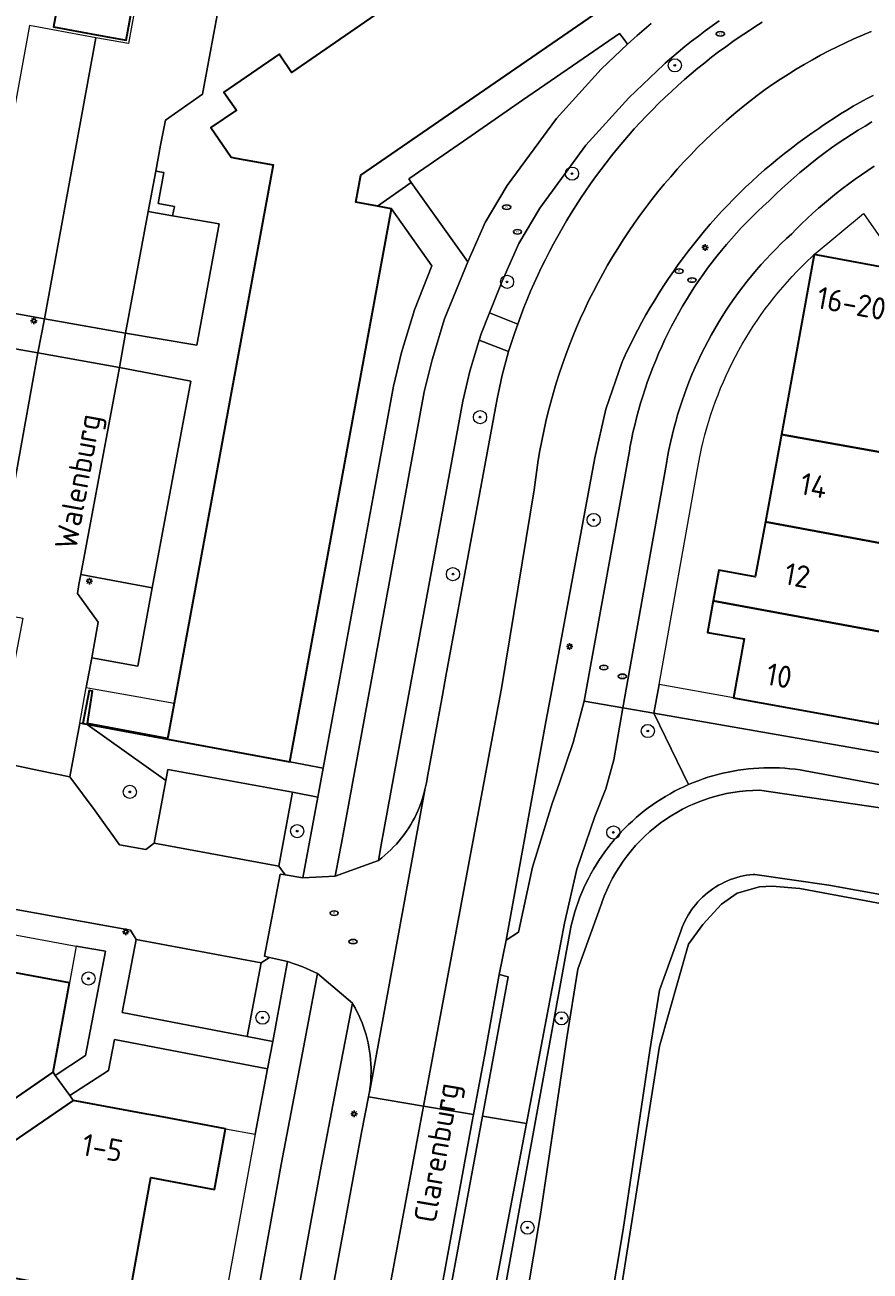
# Model space of a CAD drawing. Header units: metres. Extents: x 152610 to 160096, y 456114 to 462495.
# Tile 452 of 656: x 158055 to 158107, y 459899 to 459975. Entities that reach past the tile are written whole.
import ezdxf
from ezdxf.enums import TextEntityAlignment as Align

# ---------------------------------------------------------------- set-up
doc = ezdxf.new("R2010")
doc.units = ezdxf.units.M
doc.header["$LTSCALE"] = 0.5
doc.layers.get('0').update_dxf_attribs({"linetype": 'CONTINUOUS'})
for name, color, linetype, lineweight in [('B-PV-GR-BEPLANTING_CULTUUR_BODEMBEDEKKER-GV', 251, 'CONTINUOUS', 18), ('B-PV-GR-BEPLANTING_CULTUUR_BOSPLANTSOEN-GV', 251, 'CONTINUOUS', 18), ('B-PV-GR-BEPLANTING_CULTUUR_HEESTERS-GV', 251, 'CONTINUOUS', 18), ('B-PV-GR-BOOM-S', 251, 'CONTINUOUS', 25), ('B-PV-IE-MEUBILAIR-S', 251, 'CONTINUOUS', 25), ('B-PV-OG-BEBOUWING-GV', 6, 'CONTINUOUS', 35), ('B-PV-OG-BEBOUWING-T18', 1, 'CONTINUOUS', 18), ('B-PV-OG-BEBOUWING_OVERBOUWING-GV', 251, 'CONTINUOUS', 18), ('B-PV-OG-TERREIN_BEGROEID-GV', 251, 'CONTINUOUS', 18), ('B-PV-OG-TERREIN_OEVER-GV', 251, 'CONTINUOUS', 18), ('B-PV-OG-TOPOGRAFIE-T18', 1, 'CONTINUOUS', 18), ('B-PV-OG-WATER_SLOOT-GV', 251, 'CONTINUOUS', 18), ('B-PV-VH-GESLOTENVERHARDING_ASFALT-GV', 251, 'CONTINUOUS', 18), ('B-PV-VH-OPENVERHARDING_BETONSTRAATSTEEN-GV', 251, 'CONTINUOUS', 18), ('B-PV-VH-OPENVERHARDING_TEGEL-GV', 251, 'CONTINUOUS', 18)]:
    doc.layers.add(name, color=color, linetype=linetype, lineweight=lineweight)
doc.styles.add('NLCS-ISO', font='NLCS-ISO.ttf')
doc.styles.add('NLCS-ISO-M750-T18', font='NLCS-ISO.ttf', dxfattribs={"height": 1.35})

# ---------------------------------------------------------------- blocks, each defined once
blk = doc.blocks.new('SIE-MEUBILAIR_PAAL_LICHTMAST-SO')
for points in [[(-0.62, 0), (-1, 0)], [(-0.71, 0.71), (-0.44, 0.44)], [(0, 1), (0, 0.62)], [(0.44, 0.44), (0.71, 0.71)], [(1, 0), (0.62, 0)], [(-0.71, -0.71), (-0.44, -0.44)], [(0, -0.62), (0, -1)], [(0.44, -0.44), (0.71, -0.71)]]:
    blk.add_lwpolyline(points)
blk.add_circle((0, 0), 0.5)
blk = doc.blocks.new('SIE-MEUBILAIR_PUT_RIOOLPUT-SO')
blk.add_ellipse((0, 0), major_axis=(1.25, 0), ratio=0.54)
at = {"style": 'NLCS-ISO'}
blk.add_text('ri', height=0.75, dxfattribs=at).set_placement((-0.04, 0.07), align=Align.MIDDLE_CENTER)
blk = doc.blocks.new('SGR-BOOM_GBKN-SO')
at = {"linetype": 'ByBlock', "lineweight": 18}
h = blk.add_hatch(color=0, dxfattribs=at)
h.dxf.hatch_style = 1
edge = h.paths.add_edge_path()
edge.add_arc((0, 0), 0.25, 0, 360)
at = {"color": 0, "linetype": 'ByBlock', "lineweight": 18}
for radius in [2, 0.25]:
    blk.add_circle((0, 0), radius, dxfattribs=at)
at = {"color": 0, "linetype": 'ByBlock', "lineweight": 18, "style": 'NLCS-ISO'}
blk.add_attdef('SOORT', (2.5, 0), '', height=1.5, dxfattribs=at)

msp = doc.modelspace()

# ---------------------------------------------------------------- linework, layer by layer
at = {"layer": 'B-PV-GR-BEPLANTING_CULTUUR_BODEMBEDEKKER-GV', "flags": 128}
for points in [[(158059.01, 459932.3), (158058.769, 459932.343), (158058.17, 459929.07), (158059.7, 459927.02), (158061.18, 459924.95), (158062.78, 459924.66), (158063.29, 459925.05), (158063.988, 459928.855), (158059.226, 459932.26)], [(158073.233, 459927.844), (158071.69, 459928.15), (158070.86, 459923.65), (158071.24, 459923.12), (158072.33, 459922.94)], [(158071.39, 459917.86), (158070.3, 459918.11), (158069.78, 459917.77), (158068.93, 459913.3), (158070.492, 459913.009)]]:
    msp.add_lwpolyline(points, close=True, dxfattribs=at)
at = {"layer": 'B-PV-GR-BEPLANTING_CULTUUR_BOSPLANTSOEN-GV', "flags": 128}
msp.add_lwpolyline([(158118.412, 459919.346), (158102.515, 459922.302), (158100.836, 459922.433), (158100.066, 459922.394), (158098.704, 459922.002), (158097.764, 459921.332), (158096.616, 459920.102), (158095.748, 459918.908), (158093.998, 459912.707), (158091.698, 459898.214), (158088.586, 459882.538), (158088.385, 459880.774), (158088.635, 459879.936), (158089.337, 459879.38), (158090.668, 459879.003), (158112.273, 459874.818)], dxfattribs=at)
at = {"layer": 'B-PV-GR-BEPLANTING_CULTUUR_HEESTERS-GV', "flags": 128}
for points in [[(158091.776, 459973.946), (158091.57, 459974.23), (158089.027, 459972.475), (158085.677, 459970.163), (158082.093, 459967.69), (158078.76, 459965.39), (158078.911, 459965.178), (158082.348, 459960.358), (158083.405, 459962.745), (158084.741, 459964.988), (158087.73, 459969.06), (158090.45, 459972.05), (158092.049, 459973.568)], [(158080.16, 459960.12), (158077.71, 459963.58), (158071.53, 459929.99), (158073.555, 459929.592), (158074.788, 459936.29), (158077.83, 459952.81), (158078.32, 459954.85), (158079.11, 459957.44)], [(158063.16, 459940.56), (158058.83, 459941.37), (158058.72, 459940.75), (158058.63, 459940.22), (158059.89, 459938.47), (158059.493, 459936.307), (158062.3, 459935.8)], [(158058.965, 459932.324), (158058.769, 459932.343), (158059.01, 459932.3), (158059.226, 459932.26), (158063.988, 459928.855), (158064.11, 459929.52), (158071.69, 459928.15), (158073.233, 459927.844), (158073.555, 459929.592), (158071.53, 459929.99), (158064.1, 459931.37), (158062.366, 459931.692), (158059.417, 459932.24)], [(158060.34, 459918.48), (158058.56, 459918.79), (158058.15, 459916.56), (158057.15, 459911.14), (158057.281, 459910.941), (158059.11, 459912.14)], [(158070.183, 459911.337), (158060.88, 459913.13), (158060.51, 459911.23), (158058.164, 459909.725), (158058.36, 459909.42), (158062.847, 459908.591), (158063.206, 459908.524), (158063.77, 459908.42), (158067.633, 459907.706), (158067.632, 459907.702), (158069.416, 459907.371)]]:
    msp.add_lwpolyline(points, close=True, dxfattribs=at)
at = {"layer": 'B-PV-OG-BEBOUWING-GV', "flags": 128}
msp.add_lwpolyline([(158089.115, 459983.916), (158071.643, 459971.855), (158070.881, 459972.97), (158067.531, 459970.658), (158068.284, 459969.556), (158066.74, 459968.51), (158067.97, 459966.71), (158068.252, 459966.658), (158070.51, 459966.24), (158064.498, 459933.54), (158064.139, 459931.58), (158064.107, 459931.405), (158059.23, 459932.311), (158059.542, 459934.287), (158059.334, 459934.31), (158058.965, 459932.324), (158059.417, 459932.24), (158062.366, 459931.692), (158064.1, 459931.37), (158071.53, 459929.99), (158077.71, 459963.58), (158076.853, 459963.735), (158075.55, 459963.97), (158075.85, 459965.61), (158093.441, 459977.74)], dxfattribs=at)
for points in [[(158061.11, 459979.479), (158058.16, 459980.02), (158057.17, 459974.62), (158059.786, 459974.147), (158061.59, 459973.82), (158062.58, 459979.21)], [(158108.835, 459959.785), (158103.393, 459960.793), (158101.394, 459949.872), (158110.257, 459948.293), (158111.62, 459955.75), (158109.787, 459958.398)], [(158110.257, 459948.293), (158101.394, 459949.872), (158100.422, 459944.565), (158109.278, 459942.93)], [(158109.278, 459942.93), (158100.422, 459944.565), (158099.81, 459941.22), (158097.59, 459941.63), (158097.253, 459939.756), (158108.327, 459937.728)], [(158108.327, 459937.728), (158097.253, 459939.756), (158096.91, 459937.85), (158099.13, 459937.45), (158098.48, 459933.87), (158107.33, 459932.27)], [(158058.15, 459916.56), (158047.404, 459918.554), (158045.764, 459909.712), (158053.12, 459908.36), (158055.778, 459910.192), (158057.15, 459911.14)], [(158062.847, 459908.591), (158058.36, 459909.42), (158054.369, 459906.681), (158054.31, 459906.64), (158052.918, 459898.991), (158061.743, 459897.334), (158063.096, 459904.731), (158066.951, 459904.018), (158067.632, 459907.702), (158067.633, 459907.706), (158063.77, 459908.42), (158063.206, 459908.524)]]:
    msp.add_lwpolyline(points, close=True, dxfattribs=at)
at = {"layer": 'B-PV-OG-BEBOUWING_OVERBOUWING-GV', "flags": 128}
msp.add_lwpolyline([(158057.281, 459910.941), (158057.15, 459911.14), (158055.778, 459910.192), (158053.12, 459908.36), (158054.31, 459906.64), (158054.369, 459906.681), (158058.36, 459909.42), (158058.164, 459909.725)], close=True, dxfattribs=at)
at = {"layer": 'B-PV-OG-TERREIN_BEGROEID-GV', "flags": 128}
for points in [[(158097.622, 459974.986), (158097.195, 459974.687), (158096.773, 459974.382), (158096.356, 459974.07), (158095.944, 459973.752), (158095.536, 459973.428), (158095.134, 459973.097), (158094.736, 459972.76), (158094.345, 459972.417), (158094.25, 459972.333), (158092.12, 459970.32), (158089.51, 459967.44), (158086.716, 459963.622), (158085.439, 459961.471), (158084.437, 459959.178), (158083.665, 459957.266), (158085.377, 459956.575), (158085.561, 459957.077), (158085.752, 459957.576), (158085.951, 459958.072), (158086.158, 459958.565), (158086.372, 459959.055), (158086.593, 459959.541), (158086.821, 459960.024), (158087.057, 459960.504), (158087.299, 459960.98), (158087.549, 459961.453), (158087.806, 459961.921), (158088.07, 459962.386), (158088.341, 459962.847), (158088.619, 459963.303), (158088.903, 459963.756), (158089.194, 459964.204), (158089.492, 459964.647), (158089.796, 459965.087), (158090.108, 459965.521), (158090.425, 459965.951), (158090.749, 459966.376), (158091.079, 459966.796), (158091.416, 459967.212), (158091.758, 459967.622), (158092.107, 459968.027), (158092.462, 459968.426), (158092.822, 459968.821), (158093.189, 459969.209), (158093.561, 459969.593), (158093.939, 459969.97), (158094.323, 459970.342), (158094.712, 459970.709), (158095.107, 459971.069), (158095.507, 459971.423), (158095.912, 459971.772), (158096.322, 459972.114), (158096.738, 459972.45), (158097.158, 459972.78), (158097.584, 459973.104), (158098.014, 459973.421), (158098.449, 459973.731), (158098.888, 459974.035), (158099.332, 459974.333), (158099.78, 459974.624), (158100.233, 459974.908)], [(158106.967, 459970.457), (158106.563, 459970.247), (158106.162, 459970.029), (158105.766, 459969.804), (158105.373, 459969.572), (158104.984, 459969.334), (158104.6, 459969.088), (158104.22, 459968.836), (158103.844, 459968.578), (158103.674, 459968.457), (158103.245, 459968.164), (158102.821, 459967.864), (158102.401, 459967.558), (158101.987, 459967.246), (158101.577, 459966.927), (158101.172, 459966.602), (158100.772, 459966.27), (158100.377, 459965.933), (158099.988, 459965.589), (158099.603, 459965.24), (158099.225, 459964.885), (158098.851, 459964.524), (158098.484, 459964.157), (158098.122, 459963.784), (158097.766, 459963.406), (158097.415, 459963.023), (158097.071, 459962.634), (158096.733, 459962.24), (158096.4, 459961.841), (158096.074, 459961.437), (158095.755, 459961.027), (158095.441, 459960.613), (158095.134, 459960.194), (158094.834, 459959.771), (158094.54, 459959.343), (158094.252, 459958.91), (158093.972, 459958.473), (158093.698, 459958.032), (158093.431, 459957.586), (158093.171, 459957.137), (158092.918, 459956.683), (158092.671, 459956.226), (158092.432, 459955.765), (158092.2, 459955.3), (158091.976, 459954.832), (158091.758, 459954.36), (158091.72, 459954.276), (158090.732, 459951.404), (158090.07, 459948.44), (158087.39, 459934.022), (158087.09, 459932.41), (158084.67, 459919.16), (158085.428, 459919.649), (158086.274, 459923.596), (158087.461, 459927.454), (158087.92, 459928.704), (158088.749, 459931.158), (158089.408, 459933.664), (158092.18, 459948.981), (158092.199, 459949.083), (158092.286, 459949.534), (158092.381, 459949.984), (158092.485, 459950.432), (158092.596, 459950.879), (158092.714, 459951.323), (158092.841, 459951.765), (158092.975, 459952.205), (158093.117, 459952.643), (158093.266, 459953.078), (158093.423, 459953.51), (158093.587, 459953.94), (158093.759, 459954.367), (158093.938, 459954.79), (158094.124, 459955.211), (158094.318, 459955.628), (158094.519, 459956.042), (158094.728, 459956.452), (158094.943, 459956.858), (158095.165, 459957.261), (158095.394, 459957.66), (158095.631, 459958.054), (158095.874, 459958.445), (158096.124, 459958.831), (158096.38, 459959.213), (158096.643, 459959.59), (158096.913, 459959.963), (158097.189, 459960.331), (158097.471, 459960.694), (158097.76, 459961.052), (158098.055, 459961.405), (158098.356, 459961.753), (158098.663, 459962.095), (158098.975, 459962.433), (158099.294, 459962.764), (158099.619, 459963.09), (158099.948, 459963.411), (158100.284, 459963.725), (158100.625, 459964.034), (158100.726, 459964.135), (158101.074, 459964.476), (158101.427, 459964.811), (158101.786, 459965.14), (158102.15, 459965.463), (158102.52, 459965.781), (158102.894, 459966.092), (158103.274, 459966.396), (158103.658, 459966.695), (158104.048, 459966.987), (158104.442, 459967.273), (158104.841, 459967.552), (158105.244, 459967.825), (158105.652, 459968.091), (158106.064, 459968.35), (158106.48, 459968.603), (158106.9, 459968.848)], [(158082.679, 459887.422), (158088.603, 459919.953), (158088.604, 459919.958), (158088.677, 459920.265), (158088.758, 459920.569), (158088.847, 459920.871), (158088.943, 459921.171), (158089.046, 459921.468), (158089.158, 459921.763), (158089.276, 459922.054), (158089.402, 459922.343), (158089.536, 459922.628), (158089.676, 459922.91), (158089.824, 459923.188), (158089.979, 459923.462), (158090.14, 459923.732), (158090.309, 459923.998), (158090.484, 459924.26), (158090.665, 459924.517), (158090.854, 459924.77), (158091.048, 459925.017), (158091.249, 459925.26), (158091.456, 459925.497), (158091.669, 459925.729), (158091.887, 459925.956), (158092.112, 459926.177), (158092.341, 459926.392), (158092.577, 459926.601), (158092.817, 459926.804), (158093.063, 459927.001), (158093.313, 459927.192), (158093.569, 459927.376), (158093.828, 459927.554), (158094.093, 459927.725), (158094.361, 459927.889), (158094.634, 459928.047), (158094.911, 459928.197), (158095.191, 459928.341), (158095.475, 459928.477), (158095.762, 459928.606), (158093.655, 459932.941), (158091.77, 459933.27), (158091.22, 459930.11), (158090.734, 459928.352), (158090.061, 459926.657), (158088.972, 459923.473), (158088.224, 459920.192), (158085.909, 459908.023), (158081.64, 459885.59)], [(158115.595, 459929.116), (158093.655, 459932.941), (158095.762, 459928.606), (158096.048, 459928.726), (158096.341, 459928.84), (158096.638, 459928.947), (158096.936, 459929.046), (158097.238, 459929.138), (158097.541, 459929.222), (158097.847, 459929.298), (158098.154, 459929.366), (158098.463, 459929.427), (158098.773, 459929.479), (158099.085, 459929.524), (158099.398, 459929.561), (158099.711, 459929.59), (158100.025, 459929.611), (158100.34, 459929.624), (158100.655, 459929.629), (158100.97, 459929.626), (158101.284, 459929.615), (158101.599, 459929.596), (158101.912, 459929.569), (158102.225, 459929.534), (158102.537, 459929.491), (158102.848, 459929.44), (158193.988, 459912.563)], [(158076.192, 459870.4), (158083.237, 459908.471), (158084.8, 459916.92), (158084.26, 459917.06), (158083.38, 459912.22), (158082.691, 459908.563), (158082.59, 459908.03), (158079.66, 459892.02)], [(158073.25, 459893.18), (158074.772, 459901.426), (158075.89, 459907.48), (158076.316, 459909.633), (158076.361, 459909.883), (158076.366, 459909.91), (158076.399, 459910.134), (158076.428, 459910.387), (158076.45, 459910.639), (158076.463, 459910.893), (158076.469, 459911.147), (158076.467, 459911.401), (158076.456, 459911.655), (158076.438, 459911.908), (158076.411, 459912.161), (158076.377, 459912.413), (158076.335, 459912.663), (158076.285, 459912.912), (158076.227, 459913.159), (158076.161, 459913.405), (158076.088, 459913.648), (158076.007, 459913.889), (158075.918, 459914.127), (158075.822, 459914.362), (158075.719, 459914.594), (158075.609, 459914.823), (158075.491, 459915.048), (158075.366, 459915.269), (158075.33, 459915.33), (158074.33, 459910.09), (158073.37, 459905.11), (158072.767, 459901.804), (158069.602, 459884.453)]]:
    msp.add_lwpolyline(points, dxfattribs=at)
msp.add_lwpolyline([(158076.92, 459924), (158077.114, 459924.151), (158077.304, 459924.308), (158077.488, 459924.471), (158077.667, 459924.64), (158077.84, 459924.815), (158078.008, 459924.995), (158078.169, 459925.181), (158078.324, 459925.372), (158078.473, 459925.567), (158078.616, 459925.768), (158078.752, 459925.973), (158078.881, 459926.182), (158079.004, 459926.396), (158079.119, 459926.613), (158079.228, 459926.834), (158079.329, 459927.058), (158079.423, 459927.286), (158079.509, 459927.516), (158079.588, 459927.749), (158079.659, 459927.985), (158079.722, 459928.222), (158079.763, 459928.394), (158079.778, 459928.462), (158079.826, 459928.703), (158079.866, 459928.946), (158079.871, 459928.982), (158080.8, 459934.03), (158081.014, 459935.183), (158084.136, 459952.033), (158084.434, 459953.48), (158084.816, 459954.907), (158083.033, 459955.602), (158082.46, 459953.71), (158082.04, 459951.9), (158079.034, 459935.526), (158077.09, 459924.94)], close=True, dxfattribs=at)
at = {"layer": 'B-PV-OG-TERREIN_OEVER-GV', "flags": 128}
for points in [[(158193.988, 459912.563), (158102.848, 459929.44), (158102.537, 459929.491), (158102.225, 459929.534), (158101.912, 459929.569), (158101.599, 459929.596), (158101.284, 459929.615), (158100.97, 459929.626), (158100.655, 459929.629), (158100.34, 459929.624), (158100.025, 459929.611), (158099.711, 459929.59), (158099.398, 459929.561), (158099.085, 459929.524), (158098.773, 459929.479), (158098.463, 459929.427), (158098.154, 459929.366), (158097.847, 459929.298), (158097.541, 459929.222), (158097.238, 459929.138), (158096.936, 459929.046), (158096.638, 459928.947), (158096.341, 459928.84), (158096.048, 459928.726), (158095.762, 459928.606), (158095.475, 459928.477), (158095.191, 459928.341), (158094.911, 459928.197), (158094.634, 459928.047), (158094.361, 459927.889), (158094.093, 459927.725), (158093.828, 459927.554), (158093.569, 459927.376), (158093.313, 459927.192), (158093.063, 459927.001), (158092.817, 459926.804), (158092.577, 459926.601), (158092.341, 459926.392), (158092.112, 459926.177), (158091.887, 459925.956), (158091.669, 459925.729), (158091.456, 459925.497), (158091.249, 459925.26), (158091.048, 459925.017), (158090.854, 459924.77), (158090.665, 459924.517), (158090.484, 459924.26), (158090.309, 459923.998), (158090.14, 459923.732), (158089.979, 459923.462), (158089.824, 459923.188), (158089.676, 459922.91), (158089.536, 459922.628), (158089.402, 459922.343), (158089.276, 459922.054), (158089.158, 459921.763), (158089.046, 459921.468), (158088.943, 459921.171), (158088.847, 459920.871), (158088.758, 459920.569), (158088.677, 459920.265), (158088.604, 459919.958), (158088.603, 459919.953), (158082.679, 459887.422)], [(158085.147, 459892.854), (158086.74, 459902.378), (158088.36, 459913.23), (158089.036, 459917.397), (158090.479, 459921.424), (158090.486, 459921.444), (158090.628, 459921.823), (158090.784, 459922.195), (158090.955, 459922.561), (158091.141, 459922.92), (158091.34, 459923.272), (158091.553, 459923.615), (158091.78, 459923.949), (158092.02, 459924.275), (158092.272, 459924.59), (158092.537, 459924.895), (158092.814, 459925.19), (158093.102, 459925.473), (158093.401, 459925.745), (158093.71, 459926.005), (158094.03, 459926.252), (158094.359, 459926.486), (158094.697, 459926.707), (158095.044, 459926.915), (158095.398, 459927.109), (158095.76, 459927.288), (158096.129, 459927.453), (158096.504, 459927.603), (158096.885, 459927.739), (158097.271, 459927.859), (158097.661, 459927.964), (158098.055, 459928.053), (158098.452, 459928.127), (158098.852, 459928.184), (158099.254, 459928.226), (158099.657, 459928.252), (158100.061, 459928.262), (158111.544, 459926.576)], [(158117.283, 459920.14), (158104.281, 459922.488), (158099.777, 459923.15), (158099.683, 459923.144), (158099.482, 459923.122), (158099.282, 459923.094), (158099.084, 459923.057), (158098.886, 459923.012), (158098.691, 459922.96), (158098.498, 459922.9), (158098.308, 459922.832), (158098.12, 459922.757), (158097.936, 459922.674), (158097.755, 459922.584), (158097.577, 459922.488), (158097.404, 459922.384), (158097.235, 459922.273), (158097.07, 459922.156), (158096.911, 459922.032), (158096.756, 459921.902), (158096.606, 459921.766), (158096.462, 459921.625), (158096.324, 459921.477), (158096.191, 459921.325), (158096.065, 459921.167), (158095.945, 459921.004), (158095.832, 459920.837), (158095.725, 459920.665), (158095.625, 459920.49), (158095.532, 459920.31), (158095.447, 459920.127), (158095.369, 459919.941), (158095.279, 459919.7), (158093.995, 459916.117), (158093.399, 459912.445), (158091.777, 459901.581), (158090.168, 459891.955)], [(158112.273, 459874.818), (158090.668, 459879.003), (158089.337, 459879.38), (158088.635, 459879.936), (158088.385, 459880.774), (158088.586, 459882.538), (158091.698, 459898.214), (158093.998, 459912.707), (158095.748, 459918.908), (158096.616, 459920.102), (158097.764, 459921.332), (158098.704, 459922.002), (158100.066, 459922.394), (158100.836, 459922.433), (158102.515, 459922.302), (158118.412, 459919.346)]]:
    msp.add_lwpolyline(points, dxfattribs=at)
at = {"layer": 'B-PV-OG-WATER_SLOOT-GV', "flags": 128}
for points in [[(158111.544, 459926.576), (158100.061, 459928.262), (158099.657, 459928.252), (158099.254, 459928.226), (158098.852, 459928.184), (158098.452, 459928.127), (158098.055, 459928.053), (158097.661, 459927.964), (158097.271, 459927.859), (158096.885, 459927.739), (158096.504, 459927.603), (158096.129, 459927.453), (158095.76, 459927.288), (158095.398, 459927.109), (158095.044, 459926.915), (158094.697, 459926.707), (158094.359, 459926.486), (158094.03, 459926.252), (158093.71, 459926.005), (158093.401, 459925.745), (158093.102, 459925.473), (158092.814, 459925.19), (158092.537, 459924.895), (158092.272, 459924.59), (158092.02, 459924.275), (158091.78, 459923.949), (158091.553, 459923.615), (158091.34, 459923.272), (158091.141, 459922.92), (158090.955, 459922.561), (158090.784, 459922.195), (158090.628, 459921.823), (158090.486, 459921.444), (158090.479, 459921.424), (158089.036, 459917.397), (158088.36, 459913.23), (158086.74, 459902.378), (158085.147, 459892.854)], [(158090.168, 459891.955), (158091.777, 459901.581), (158093.399, 459912.445), (158093.995, 459916.117), (158095.279, 459919.7), (158095.369, 459919.941), (158095.447, 459920.127), (158095.532, 459920.31), (158095.625, 459920.49), (158095.725, 459920.665), (158095.832, 459920.837), (158095.945, 459921.004), (158096.065, 459921.167), (158096.191, 459921.325), (158096.324, 459921.477), (158096.462, 459921.625), (158096.606, 459921.766), (158096.756, 459921.902), (158096.911, 459922.032), (158097.07, 459922.156), (158097.235, 459922.273), (158097.404, 459922.384), (158097.577, 459922.488), (158097.755, 459922.584), (158097.936, 459922.674), (158098.12, 459922.757), (158098.308, 459922.832), (158098.498, 459922.9), (158098.691, 459922.96), (158098.886, 459923.012), (158099.084, 459923.057), (158099.282, 459923.094), (158099.482, 459923.122), (158099.683, 459923.144), (158099.777, 459923.15), (158104.281, 459922.488), (158117.283, 459920.14)]]:
    msp.add_lwpolyline(points, dxfattribs=at)
at = {"layer": 'B-PV-VH-GESLOTENVERHARDING_ASFALT-GV', "flags": 128}
for points in [[(158100.233, 459974.908), (158099.78, 459974.624), (158099.332, 459974.333), (158098.888, 459974.035), (158098.449, 459973.731), (158098.014, 459973.421), (158097.584, 459973.104), (158097.158, 459972.78), (158096.738, 459972.45), (158096.322, 459972.114), (158095.912, 459971.772), (158095.507, 459971.423), (158095.107, 459971.069), (158094.712, 459970.709), (158094.323, 459970.342), (158093.939, 459969.97), (158093.561, 459969.593), (158093.189, 459969.209), (158092.822, 459968.821), (158092.462, 459968.426), (158092.107, 459968.027), (158091.758, 459967.622), (158091.416, 459967.212), (158091.079, 459966.796), (158090.749, 459966.376), (158090.425, 459965.951), (158090.108, 459965.521), (158089.796, 459965.087), (158089.492, 459964.647), (158089.194, 459964.204), (158088.903, 459963.756), (158088.619, 459963.303), (158088.341, 459962.847), (158088.07, 459962.386), (158087.806, 459961.921), (158087.549, 459961.453), (158087.299, 459960.98), (158087.057, 459960.504), (158086.821, 459960.024), (158086.593, 459959.541), (158086.372, 459959.055), (158086.158, 459958.565), (158085.951, 459958.072), (158085.752, 459957.576), (158085.561, 459957.077), (158085.377, 459956.575), (158085.2, 459956.071), (158085.038, 459955.585), (158084.816, 459954.907), (158084.434, 459953.48), (158084.136, 459952.033), (158081.014, 459935.183), (158080.8, 459934.03), (158079.871, 459928.982), (158079.866, 459928.946), (158079.826, 459928.703), (158079.778, 459928.462), (158079.763, 459928.394), (158076.366, 459909.91), (158076.361, 459909.883), (158076.316, 459909.633), (158079.649, 459909.074), (158084.404, 459934.559), (158086.384, 459946.514), (158086.454, 459947.112), (158086.535, 459947.708), (158086.626, 459948.303), (158086.727, 459948.896), (158086.838, 459949.487), (158086.96, 459950.076), (158087.092, 459950.663), (158087.234, 459951.248), (158087.385, 459951.83), (158087.547, 459952.41), (158087.72, 459952.986), (158087.902, 459953.56), (158088.093, 459954.13), (158088.295, 459954.697), (158088.506, 459955.26), (158088.728, 459955.82), (158088.958, 459956.375), (158089.199, 459956.927), (158089.449, 459957.474), (158089.708, 459958.017), (158089.977, 459958.556), (158090.255, 459959.089), (158090.542, 459959.618), (158090.838, 459960.142), (158091.143, 459960.66), (158091.457, 459961.173), (158091.78, 459961.681), (158092.112, 459962.183), (158092.452, 459962.679), (158092.801, 459963.17), (158093.158, 459963.654), (158093.524, 459964.131), (158093.898, 459964.603), (158094.28, 459965.068), (158094.67, 459965.526), (158095.067, 459965.978), (158095.473, 459966.422), (158095.886, 459966.86), (158096.306, 459967.29), (158096.734, 459967.713), (158097.17, 459968.128), (158097.612, 459968.536), (158098.061, 459968.936), (158098.517, 459969.328), (158098.98, 459969.713), (158099.45, 459970.089), (158099.926, 459970.457), (158100.408, 459970.817), (158100.874, 459971.139), (158101.345, 459971.453), (158101.821, 459971.759), (158102.303, 459972.056), (158102.79, 459972.345), (158103.281, 459972.626), (158103.778, 459972.897), (158104.279, 459973.161), (158104.784, 459973.415), (158105.294, 459973.661), (158105.808, 459973.898), (158106.326, 459974.126), (158106.848, 459974.345)], [(158106.848, 459974.345), (158106.326, 459974.126), (158105.808, 459973.898), (158105.294, 459973.661), (158104.784, 459973.415), (158104.279, 459973.161), (158103.778, 459972.897), (158103.281, 459972.626), (158102.79, 459972.345), (158102.303, 459972.056), (158101.821, 459971.759), (158101.345, 459971.453), (158100.874, 459971.139), (158100.408, 459970.817), (158099.926, 459970.457), (158099.45, 459970.089), (158098.98, 459969.713), (158098.517, 459969.328), (158098.061, 459968.936), (158097.612, 459968.536), (158097.17, 459968.128), (158096.734, 459967.713), (158096.306, 459967.29), (158095.886, 459966.86), (158095.473, 459966.422), (158095.067, 459965.978), (158094.67, 459965.526), (158094.28, 459965.068), (158093.898, 459964.603), (158093.524, 459964.131), (158093.158, 459963.654), (158092.801, 459963.17), (158092.452, 459962.679), (158092.112, 459962.183), (158091.78, 459961.681), (158091.457, 459961.173), (158091.143, 459960.66), (158090.838, 459960.142), (158090.542, 459959.618), (158090.255, 459959.089), (158089.977, 459958.556), (158089.708, 459958.017), (158089.449, 459957.474), (158089.199, 459956.927), (158088.958, 459956.375), (158088.728, 459955.82), (158088.506, 459955.26), (158088.295, 459954.697), (158088.093, 459954.13), (158087.902, 459953.56), (158087.72, 459952.986), (158087.547, 459952.41), (158087.385, 459951.83), (158087.234, 459951.248), (158087.092, 459950.663), (158086.96, 459950.076), (158086.838, 459949.487), (158086.727, 459948.896), (158086.626, 459948.303), (158086.535, 459947.708), (158086.454, 459947.112), (158086.384, 459946.514), (158084.404, 459934.559), (158079.649, 459909.074), (158082.691, 459908.563), (158083.38, 459912.22), (158084.26, 459917.06), (158084.67, 459919.16), (158087.09, 459932.41), (158087.39, 459934.022), (158090.07, 459948.44), (158090.732, 459951.404), (158091.72, 459954.276), (158091.758, 459954.36), (158091.976, 459954.832), (158092.2, 459955.3), (158092.432, 459955.765), (158092.671, 459956.226), (158092.918, 459956.683), (158093.171, 459957.137), (158093.431, 459957.586), (158093.698, 459958.032), (158093.972, 459958.473), (158094.252, 459958.91), (158094.54, 459959.343), (158094.834, 459959.771), (158095.134, 459960.194), (158095.441, 459960.613), (158095.755, 459961.027), (158096.074, 459961.437), (158096.4, 459961.841), (158096.733, 459962.24), (158097.071, 459962.634), (158097.415, 459963.023), (158097.766, 459963.406), (158098.122, 459963.784), (158098.484, 459964.157), (158098.851, 459964.524), (158099.225, 459964.885), (158099.603, 459965.24), (158099.988, 459965.589), (158100.377, 459965.933), (158100.772, 459966.27), (158101.172, 459966.602), (158101.577, 459966.927), (158101.987, 459967.246), (158102.401, 459967.558), (158102.821, 459967.864), (158103.245, 459968.164), (158103.674, 459968.457), (158103.844, 459968.578), (158104.22, 459968.836), (158104.6, 459969.088), (158104.984, 459969.334), (158105.373, 459969.572), (158105.766, 459969.804), (158106.162, 459970.029), (158106.563, 459970.247), (158106.967, 459970.457)], [(158074.239, 459880.076), (158079.649, 459909.074), (158076.316, 459909.633), (158075.89, 459907.48), (158074.772, 459901.426), (158073.25, 459893.18)], [(158079.66, 459892.02), (158082.59, 459908.03), (158082.691, 459908.563), (158079.649, 459909.074), (158074.239, 459880.076)], [(158081.64, 459885.59), (158085.909, 459908.023), (158083.237, 459908.471), (158076.192, 459870.4)]]:
    msp.add_lwpolyline(points, dxfattribs=at)
for points in [[(158091.77, 459933.27), (158089.408, 459933.664), (158088.749, 459931.158), (158087.92, 459928.704), (158087.461, 459927.454), (158086.274, 459923.596), (158085.428, 459919.649), (158084.67, 459919.16), (158084.26, 459917.06), (158084.8, 459916.92), (158083.237, 459908.471), (158085.909, 459908.023), (158088.224, 459920.192), (158088.972, 459923.473), (158090.061, 459926.657), (158090.734, 459928.352), (158091.22, 459930.11)], [(158076.366, 459909.91), (158079.763, 459928.394), (158079.722, 459928.222), (158079.659, 459927.985), (158079.588, 459927.749), (158079.509, 459927.516), (158079.423, 459927.286), (158079.329, 459927.058), (158079.228, 459926.834), (158079.119, 459926.613), (158079.004, 459926.396), (158078.881, 459926.182), (158078.752, 459925.973), (158078.616, 459925.768), (158078.473, 459925.567), (158078.324, 459925.372), (158078.169, 459925.181), (158078.008, 459924.995), (158077.84, 459924.815), (158077.667, 459924.64), (158077.488, 459924.471), (158077.304, 459924.308), (158077.114, 459924.151), (158076.92, 459924), (158074.28, 459923.04), (158072.33, 459922.94), (158071.24, 459923.12), (158070.94, 459923.17), (158069.99, 459918.18), (158070.3, 459918.11), (158071.39, 459917.86), (158072.315, 459917.537), (158073.21, 459917.14), (158075.33, 459915.33), (158075.366, 459915.269), (158075.491, 459915.048), (158075.609, 459914.823), (158075.719, 459914.594), (158075.822, 459914.362), (158075.918, 459914.127), (158076.007, 459913.889), (158076.088, 459913.648), (158076.161, 459913.405), (158076.227, 459913.159), (158076.285, 459912.912), (158076.335, 459912.663), (158076.377, 459912.413), (158076.411, 459912.161), (158076.438, 459911.908), (158076.456, 459911.655), (158076.467, 459911.401), (158076.469, 459911.147), (158076.463, 459910.893), (158076.45, 459910.639), (158076.428, 459910.387), (158076.399, 459910.134)]]:
    msp.add_lwpolyline(points, close=True, dxfattribs=at)
at = {"layer": 'B-PV-VH-OPENVERHARDING_BETONSTRAATSTEEN-GV', "flags": 128}
for points in [[(158085.67, 459990.59), (158082.36, 459995.29), (158067.86, 459985.3), (158067.27, 459984.9), (158064.919, 459982.816), (158063.12, 459981.22), (158062.749, 459979.176), (158061.72, 459973.61), (158059.753, 459973.967), (158056.62, 459956.9), (158061.55, 459956.02), (158062.931, 459963.408), (158063.389, 459965.867), (158063.68, 459967.43), (158063.97, 459968.96), (158066.23, 459970.53), (158067.114, 459975.344), (158067.64, 459978.21), (158069.04, 459979.17)], [(158057.137, 459974.442), (158055.72, 459974.7), (158053.124, 459960.586), (158052.58, 459957.63), (158056.62, 459956.9), (158059.753, 459973.967)], [(158063.88, 459965.775), (158063.389, 459965.867), (158062.931, 459963.408), (158064.412, 459963.15), (158064.522, 459963.713), (158063.532, 459963.905)], [(158064.412, 459963.15), (158062.931, 459963.408), (158061.55, 459956.02), (158065.89, 459955.29), (158067.23, 459962.66)], [(158061.55, 459956.02), (158056.62, 459956.9), (158056.22, 459954.82), (158061.19, 459953.93)], [(158056.22, 459954.82), (158052.2, 459955.53), (158051.689, 459952.703), (158051.26, 459950.33), (158049.47, 459940.55), (158053.51, 459939.83)], [(158061.19, 459953.93), (158056.22, 459954.82), (158053.51, 459939.83), (158053.38, 459939.08), (158055.3, 459938.72), (158054.665, 459935.306), (158054.264, 459933.148), (158053.68, 459930), (158056.279, 459929.462), (158058.17, 459929.07), (158058.769, 459932.343), (158059.162, 459934.491), (158059.164, 459934.501), (158059.493, 459936.307), (158059.89, 459938.47), (158058.63, 459940.22), (158058.72, 459940.75), (158058.83, 459941.37)], [(158065.51, 459953.11), (158061.19, 459953.93), (158058.83, 459941.37), (158063.16, 459940.56)], [(158071.69, 459928.15), (158064.11, 459929.52), (158063.988, 459928.855), (158063.29, 459925.05), (158070.86, 459923.65)], [(158069.78, 459917.77), (158062.19, 459919.2), (158061.34, 459914.76), (158068.93, 459913.3)]]:
    msp.add_lwpolyline(points, close=True, dxfattribs=at)
msp.add_lwpolyline([(158054.57, 459921.08), (158061.86, 459919.76), (158062.19, 459919.2), (158069.78, 459917.77), (158070.3, 459918.11), (158069.99, 459918.18), (158070.94, 459923.17), (158071.24, 459923.12), (158070.86, 459923.65), (158063.29, 459925.05), (158062.78, 459924.66), (158061.18, 459924.95), (158059.7, 459927.02), (158058.17, 459929.07), (158056.279, 459929.462), (158053.68, 459930)], dxfattribs=at)
at = {"layer": 'B-PV-VH-OPENVERHARDING_TEGEL-GV', "flags": 128}
for points in [[(158067.114, 459975.344), (158066.23, 459970.53), (158063.97, 459968.96), (158063.68, 459967.43), (158063.389, 459965.867), (158063.88, 459965.775), (158063.532, 459963.905), (158064.522, 459963.713), (158064.412, 459963.15), (158067.23, 459962.66), (158065.89, 459955.29), (158061.55, 459956.02), (158061.19, 459953.93), (158065.51, 459953.11), (158063.16, 459940.56), (158062.3, 459935.8), (158059.493, 459936.307), (158059.164, 459934.501), (158059.162, 459934.491), (158059.61, 459934.42), (158062.356, 459933.926), (158064.498, 459933.54), (158070.51, 459966.24), (158068.252, 459966.658), (158067.97, 459966.71), (158066.74, 459968.51), (158068.284, 459969.556), (158067.531, 459970.658), (158070.881, 459972.97), (158071.643, 459971.855), (158089.115, 459983.916)], [(158093.441, 459977.74), (158075.85, 459965.61), (158075.55, 459963.97), (158076.853, 459963.735), (158078.911, 459965.178), (158078.76, 459965.39), (158082.093, 459967.69), (158085.677, 459970.163), (158089.027, 459972.475), (158091.57, 459974.23), (158091.776, 459973.946), (158092.049, 459973.568), (158092.224, 459973.728), (158092.641, 459974.102), (158093.063, 459974.469), (158093.49, 459974.831)], [(158093.49, 459974.831), (158093.063, 459974.469), (158092.641, 459974.102), (158092.224, 459973.728), (158092.049, 459973.568), (158090.45, 459972.05), (158087.73, 459969.06), (158084.741, 459964.988), (158083.405, 459962.745), (158082.348, 459960.358), (158080.93, 459956.89), (158080.17, 459954.41), (158079.7, 459952.46), (158076.671, 459935.951), (158074.73, 459925.37), (158074.28, 459923.04), (158076.92, 459924), (158077.09, 459924.94), (158079.034, 459935.526), (158082.04, 459951.9), (158082.46, 459953.71), (158083.033, 459955.602), (158083.15, 459955.99), (158083.665, 459957.266), (158084.437, 459959.178), (158085.439, 459961.471), (158086.716, 459963.622), (158089.51, 459967.44), (158092.12, 459970.32), (158094.25, 459972.333), (158094.345, 459972.417), (158094.736, 459972.76), (158095.134, 459973.097), (158095.536, 459973.428), (158095.944, 459973.752), (158096.356, 459974.07), (158096.773, 459974.382), (158097.195, 459974.687), (158097.622, 459974.986)], [(158106.9, 459968.848), (158106.48, 459968.603), (158106.064, 459968.35), (158105.652, 459968.091), (158105.244, 459967.825), (158104.841, 459967.552), (158104.442, 459967.273), (158104.048, 459966.987), (158103.658, 459966.695), (158103.274, 459966.396), (158102.894, 459966.092), (158102.52, 459965.781), (158102.15, 459965.463), (158101.786, 459965.14), (158101.427, 459964.811), (158101.074, 459964.476), (158100.726, 459964.135), (158100.625, 459964.034), (158100.284, 459963.725), (158099.948, 459963.411), (158099.619, 459963.09), (158099.294, 459962.764), (158098.975, 459962.433), (158098.663, 459962.095), (158098.356, 459961.753), (158098.055, 459961.405), (158097.76, 459961.052), (158097.471, 459960.694), (158097.189, 459960.331), (158096.913, 459959.963), (158096.643, 459959.59), (158096.38, 459959.213), (158096.124, 459958.831), (158095.874, 459958.445), (158095.631, 459958.054), (158095.394, 459957.66), (158095.165, 459957.261), (158094.943, 459956.858), (158094.728, 459956.452), (158094.519, 459956.042), (158094.318, 459955.628), (158094.124, 459955.211), (158093.938, 459954.79), (158093.759, 459954.367), (158093.587, 459953.94), (158093.423, 459953.51), (158093.266, 459953.078), (158093.117, 459952.643), (158092.975, 459952.205), (158092.841, 459951.765), (158092.714, 459951.323), (158092.596, 459950.879), (158092.485, 459950.432), (158092.381, 459949.984), (158092.286, 459949.534), (158092.199, 459949.083), (158092.18, 459948.981), (158089.408, 459933.664), (158091.77, 459933.27), (158094.413, 459948.096), (158094.485, 459948.511), (158094.567, 459948.942), (158094.657, 459949.371), (158094.755, 459949.799), (158094.861, 459950.224), (158094.974, 459950.648), (158095.095, 459951.07), (158095.224, 459951.489), (158095.361, 459951.906), (158095.505, 459952.32), (158095.656, 459952.731), (158095.815, 459953.14), (158095.982, 459953.546), (158096.156, 459953.948), (158096.337, 459954.348), (158096.525, 459954.744), (158096.721, 459955.136), (158096.924, 459955.525), (158097.134, 459955.91), (158097.35, 459956.292), (158097.574, 459956.669), (158097.805, 459957.042), (158098.042, 459957.411), (158098.286, 459957.775), (158098.537, 459958.135), (158098.794, 459958.49), (158099.057, 459958.841), (158099.327, 459959.187), (158099.604, 459959.527), (158099.886, 459959.863), (158100.174, 459960.193), (158100.469, 459960.518), (158100.769, 459960.838), (158101.075, 459961.152), (158101.387, 459961.46), (158101.704, 459961.763), (158102.027, 459962.06), (158102.283, 459962.321), (158102.617, 459962.653), (158102.958, 459962.98), (158103.304, 459963.301), (158103.655, 459963.615), (158104.012, 459963.924), (158104.373, 459964.227), (158104.74, 459964.523), (158105.112, 459964.813), (158105.488, 459965.097), (158105.87, 459965.374), (158106.256, 459965.645), (158106.647, 459965.909), (158107.042, 459966.167)], [(158107.042, 459966.167), (158106.647, 459965.909), (158106.256, 459965.645), (158105.87, 459965.374), (158105.488, 459965.097), (158105.112, 459964.813), (158104.74, 459964.523), (158104.373, 459964.227), (158104.012, 459963.924), (158103.655, 459963.615), (158103.304, 459963.301), (158102.958, 459962.98), (158102.617, 459962.653), (158102.283, 459962.321), (158102.027, 459962.06), (158101.704, 459961.763), (158101.387, 459961.46), (158101.075, 459961.152), (158100.769, 459960.838), (158100.469, 459960.518), (158100.174, 459960.193), (158099.886, 459959.863), (158099.604, 459959.527), (158099.327, 459959.187), (158099.057, 459958.841), (158098.794, 459958.49), (158098.537, 459958.135), (158098.286, 459957.775), (158098.042, 459957.411), (158097.805, 459957.042), (158097.574, 459956.669), (158097.35, 459956.292), (158097.134, 459955.91), (158096.924, 459955.525), (158096.721, 459955.136), (158096.525, 459954.744), (158096.337, 459954.348), (158096.156, 459953.948), (158095.982, 459953.546), (158095.815, 459953.14), (158095.656, 459952.731), (158095.505, 459952.32), (158095.361, 459951.906), (158095.224, 459951.489), (158095.095, 459951.07), (158094.974, 459950.648), (158094.861, 459950.224), (158094.755, 459949.799), (158094.657, 459949.371), (158094.567, 459948.942), (158094.485, 459948.511), (158094.413, 459948.096), (158091.77, 459933.27), (158093.655, 459932.941), (158093.965, 459934.679), (158096.304, 459947.771), (158096.378, 459948.191), (158096.46, 459948.609), (158096.55, 459949.025), (158096.648, 459949.44), (158096.754, 459949.853), (158096.867, 459950.264), (158096.988, 459950.672), (158097.116, 459951.078), (158097.253, 459951.482), (158097.396, 459951.883), (158097.548, 459952.282), (158097.706, 459952.677), (158097.872, 459953.069), (158098.046, 459953.459), (158098.227, 459953.844), (158098.415, 459954.227), (158098.61, 459954.606), (158098.812, 459954.981), (158099.021, 459955.352), (158099.237, 459955.719), (158099.46, 459956.082), (158099.69, 459956.441), (158099.926, 459956.796), (158100.169, 459957.146), (158100.419, 459957.491), (158100.675, 459957.832), (158100.937, 459958.167), (158101.206, 459958.498), (158101.481, 459958.824), (158101.761, 459959.144), (158102.048, 459959.459), (158102.341, 459959.769), (158102.639, 459960.073), (158102.943, 459960.372), (158103.253, 459960.664), (158103.393, 459960.793), (158106.39, 459963.28), (158108.835, 459959.785)], [(158052.2, 459955.53), (158056.22, 459954.82), (158056.62, 459956.9), (158052.58, 459957.63)], [(158107.33, 459932.27), (158098.48, 459933.87), (158093.965, 459934.679), (158093.655, 459932.941), (158115.595, 459929.116)], [(158044.33, 459921.42), (158058.56, 459918.79), (158060.34, 459918.48), (158059.11, 459912.14), (158057.281, 459910.941), (158058.164, 459909.725), (158060.51, 459911.23), (158060.88, 459913.13), (158070.183, 459911.337), (158070.492, 459913.009), (158068.93, 459913.3), (158061.34, 459914.76), (158062.19, 459919.2), (158061.86, 459919.76), (158054.57, 459921.08)], [(158066.75, 459881.97), (158071.01, 459905.53), (158072.3, 459912.32), (158073.21, 459917.14), (158072.315, 459917.537), (158071.39, 459917.86), (158070.492, 459913.009), (158070.183, 459911.337), (158069.416, 459907.371), (158064.828, 459882.209)], [(158069.602, 459884.453), (158072.767, 459901.804), (158073.37, 459905.11), (158074.33, 459910.09), (158075.33, 459915.33), (158073.21, 459917.14), (158072.3, 459912.32), (158071.01, 459905.53), (158066.75, 459881.97)]]:
    msp.add_lwpolyline(points, dxfattribs=at)
for points in [[(158078.911, 459965.178), (158076.853, 459963.735), (158077.71, 459963.58), (158080.16, 459960.12), (158079.11, 459957.44), (158078.32, 459954.85), (158077.83, 459952.81), (158074.788, 459936.29), (158073.555, 459929.592), (158073.233, 459927.844), (158072.33, 459922.94), (158074.28, 459923.04), (158074.73, 459925.37), (158076.671, 459935.951), (158079.7, 459952.46), (158080.17, 459954.41), (158080.93, 459956.89), (158082.348, 459960.358)], [(158084.816, 459954.907), (158085.038, 459955.585), (158085.2, 459956.071), (158085.377, 459956.575), (158083.665, 459957.266), (158083.15, 459955.99), (158083.033, 459955.602)], [(158044.395, 459902.329), (158045.474, 459900.594), (158054.31, 459906.64), (158054.369, 459906.681), (158058.36, 459909.42), (158058.164, 459909.725), (158057.281, 459910.941), (158057.15, 459911.14), (158055.778, 459910.192), (158053.12, 459908.36)]]:
    msp.add_lwpolyline(points, close=True, dxfattribs=at)

# ---------------------------------------------------------------- block references
at = {"layer": 'B-PV-GR-BOOM-S', "xscale": 0.2, "yscale": 0.2, "zscale": 0.2}
for p in [(158094.921, 459972.287), (158088.676, 459965.712), (158084.731, 459959.138), (158083.088, 459950.921), (158089.991, 459944.675), (158081.444, 459941.388), (158093.278, 459931.855), (158061.81, 459928.16), (158071.98, 459925.78), (158091.188, 459925.698), (158059.303, 459916.823), (158069.87, 459914.45), (158088.035, 459914.408), (158085.97, 459901.697)]:
    msp.add_blockref('SGR-BOOM_GBKN-SO', p, dxfattribs=at)
at = {"layer": 'B-PV-IE-MEUBILAIR-S', "xscale": 0.2, "yscale": 0.2, "zscale": 0.2}
for name, p in [('SIE-MEUBILAIR_PUT_RIOOLPUT-SO', (158097.693, 459974.2)), ('SIE-MEUBILAIR_PUT_RIOOLPUT-SO', (158084.708, 459963.673)), ('SIE-MEUBILAIR_PUT_RIOOLPUT-SO', (158085.362, 459962.179)), ('SIE-MEUBILAIR_PAAL_LICHTMAST-SO', (158096.759, 459961.219)), ('SIE-MEUBILAIR_PUT_RIOOLPUT-SO', (158095.185, 459959.787)), ('SIE-MEUBILAIR_PUT_RIOOLPUT-SO', (158095.964, 459959.244)), ('SIE-MEUBILAIR_PAAL_LICHTMAST-SO', (158055.982, 459956.774)), ('SIE-MEUBILAIR_PAAL_LICHTMAST-SO', (158059.35, 459940.962)), ('SIE-MEUBILAIR_PAAL_LICHTMAST-SO', (158088.533, 459936.986)), ('SIE-MEUBILAIR_PUT_RIOOLPUT-SO', (158090.611, 459935.715)), ('SIE-MEUBILAIR_PUT_RIOOLPUT-SO', (158091.738, 459935.179)), ('SIE-MEUBILAIR_PUT_RIOOLPUT-SO', (158074.227, 459920.794)), ('SIE-MEUBILAIR_PAAL_LICHTMAST-SO', (158061.564, 459919.665)), ('SIE-MEUBILAIR_PUT_RIOOLPUT-SO', (158075.374, 459919.068)), ('SIE-MEUBILAIR_PAAL_LICHTMAST-SO', (158075.435, 459908.604))]:
    msp.add_blockref(name, p, dxfattribs=at)

# ---------------------------------------------------------------- texts
at = {"layer": 'B-PV-OG-BEBOUWING-T18', "style": 'NLCS-ISO-M750-T18'}
for s, rotation, p in [('16-20', 349.5, (158105.659, 459957.831)), ('14', 349.6, (158103.367, 459946.768)), ('12', 349.6, (158102.367, 459941.305)), ('10', 349.7, (158101.265, 459935.213)), ('1-5', 349.5, (158060.149, 459906.547))]:
    msp.add_text(s, height=1.35, rotation=rotation, dxfattribs=at).set_placement(p, align=Align.MIDDLE)
at = {"layer": 'B-PV-OG-TOPOGRAFIE-T18', "style": 'NLCS-ISO-M750-T18'}
for s, rotation, p in [('Walenburg', 79.6, (158058.842, 459946.982)), ('Clarenburg', 80.3, (158080.64, 459906.226))]:
    msp.add_text(s, height=1.35, rotation=rotation, dxfattribs=at).set_placement(p, align=Align.MIDDLE)

doc.saveas('drawing.dxf')
